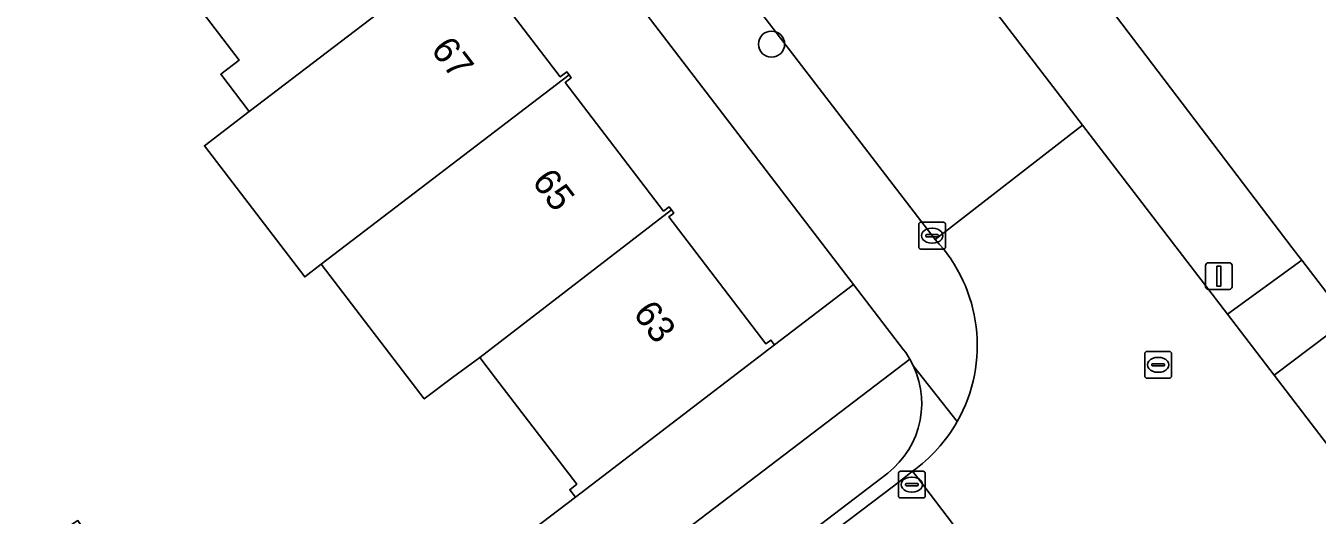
# Model space of a CAD drawing. Extents: x 159352 to 160617, y 385888 to 387323.
# Drawn here: x 159828.84 to 159877.16, y 386703.96 to 386722.27 of the extents above; entities that cross this region are included whole.
import ezdxf

# ---------------------------------------------------------------- set-up
doc = ezdxf.new("R2010")
doc.units = 0
for name, color, linetype in [('IMGEO_Boom', 7, 'Continuous'), ('IMGEO_Erf', 7, 'Continuous'), ('IMGEO_Groenvoorziening', 7, 'Continuous'), ('IMGEO_Hek', 7, 'Continuous'), ('IMGEO_Kolk', 7, 'Continuous'), ('IMGEO_Lichtmast', 7, 'Continuous'), ('IMGEO_Muur', 7, 'Continuous'), ('IMGEO_Pand', 7, 'Continuous'), ('IMGEO_Pand_nummerreeks', 7, 'Continuous'), ('IMGEO_Rijbaan_lokaal_open', 7, 'Continuous'), ('IMGEO_Rioolput', 7, 'Continuous'), ('IMGEO_Voetpad_open', 7, 'Continuous')]:
    doc.layers.add(name, color=color, linetype=linetype)

msp = doc.modelspace()

# ---------------------------------------------------------------- linework, layer by layer
at = {"layer": 'IMGEO_Boom'}
msp.add_circle((159856.742, 386721.586), 0.489, dxfattribs=at)
at = {"layer": 'IMGEO_Erf'}
for points in [[(159845.239, 386725.064), (159848.838, 386720.359), (159849.084, 386720.547), (159849.167, 386720.437), (159849.249, 386720.33), (159849.022, 386720.156), (159852.705, 386715.341), (159852.907, 386715.496), (159852.996, 386715.38), (159853.085, 386715.264), (159852.896, 386715.119), (159856.53, 386710.368), (159856.716, 386710.51), (159856.856, 386710.327), (159859.811, 386712.594), (159833.053, 386747.539)], [(159865.733, 386727.719), (159867.797, 386725.071), (159876.223, 386713.967), (159876.438, 386713.684), (159876.578, 386713.502), (159878.288, 386711.271), (159882.712, 386714.678), (159880.678, 386717.331), (159885.803, 386721.261), (159885.979, 386721.032), (159890.985, 386724.886), (159895.989, 386728.74), (159900.993, 386732.593), (159906, 386736.449)], [(159828.432, 386702.212), (159830.791, 386703.756), (159833.342, 386699.858), (159835.895, 386695.958), (159833.536, 386694.414), (159834.308, 386693.152), (159836.408, 386694.748), (159839.43, 386697.045), (159849.405, 386704.627), (159849.189, 386704.909), (159849.456, 386705.114), (159846.418, 386709.085), (159845.827, 386709.858), (159844.801, 386709.116), (159843.747, 386708.31), (159839.895, 386713.349), (159839.274, 386712.875), (159835.524, 386717.782), (159837.201, 386719.064), (159836.132, 386720.461), (159836.824, 386720.991), (159834.091, 386724.564)]]:
    msp.add_lwpolyline(points, dxfattribs=at)
at = {"layer": 'IMGEO_Groenvoorziening'}
for points in [[(159849.405, 386704.627), (159839.43, 386697.045), (159841.54, 386694.263), (159861.92, 386709.793), (159861.761, 386710.042), (159861.683, 386710.149), (159859.811, 386712.594), (159856.856, 386710.327)], [(159841.54, 386694.263), (159843.293, 386691.952), (159861.089, 386705.534), (159861.314, 386705.726), (159861.521, 386705.938), (159861.708, 386706.167), (159861.873, 386706.411), (159862.017, 386706.67), (159862.136, 386706.94), (159862.231, 386707.22), (159862.301, 386707.508), (159862.344, 386707.8), (159862.362, 386708.096), (159862.353, 386708.391), (159862.317, 386708.685), (159862.256, 386708.974), (159862.168, 386709.256), (159862.056, 386709.53), (159861.92, 386709.793)]]:
    msp.add_lwpolyline(points, close=True, dxfattribs=at)
at = {"layer": 'IMGEO_Hek'}
msp.add_lwpolyline([(159849.405, 386704.627), (159839.43, 386697.045)], dxfattribs=at)
at = {"layer": 'IMGEO_Kolk'}
for p, q in [((159862.325, 386714.918), (159863.177, 386714.918)), ((159862.25, 386713.992), (159862.25, 386714.844)), ((159862.509, 386714.412), (159862.509, 386714.424)), ((159862.552, 386714.461), (159862.95, 386714.461)), ((159862.738, 386714.698), (159862.763, 386714.698)), ((159862.993, 386714.424), (159862.993, 386714.412)), ((159863.251, 386714.844), (159863.251, 386713.992)), ((159863.177, 386713.918), (159862.325, 386713.918)), ((159862.947, 386714.375), (159862.549, 386714.375)), ((159862.761, 386714.138), (159862.736, 386714.138)), ((159861.49, 386704.677), (159861.49, 386705.529)), ((159861.565, 386705.603), (159862.417, 386705.603)), ((159861.978, 386705.383), (159862.003, 386705.383)), ((159862.491, 386705.529), (159862.491, 386704.677)), ((159861.749, 386705.097), (159861.749, 386705.109)), ((159862.187, 386705.06), (159861.789, 386705.06)), ((159861.792, 386705.146), (159862.19, 386705.146)), ((159862.001, 386704.823), (159861.976, 386704.823)), ((159862.233, 386705.109), (159862.233, 386705.097)), ((159862.417, 386704.603), (159861.565, 386704.603))]:
    msp.add_line(p, q, dxfattribs=at)
for points in [[(159862.325, 386714.918), (159863.177, 386714.918)], [(159862.25, 386713.992), (159862.25, 386714.844)], [(159863.251, 386714.844), (159863.251, 386713.992)], [(159863.177, 386713.918), (159862.325, 386713.918)], [(159861.49, 386704.677), (159861.49, 386705.529)], [(159861.565, 386705.603), (159862.417, 386705.603)], [(159862.491, 386705.529), (159862.491, 386704.677)], [(159862.417, 386704.603), (159861.565, 386704.603)]]:
    msp.add_lwpolyline(points, dxfattribs=at)
for centre, radius, start, end in [((159862.327, 386714.842), 0.0765, 91.552, 178.448), ((159862.327, 386714.842), 0.0765, 91.552, 178.448), ((159863.175, 386714.842), 0.0765, 1.552, 88.448), ((159863.175, 386714.842), 0.0765, 1.552, 88.448), ((159862.549, 386714.421), 0.0403, 85.8775, 175.7526), ((159862.546, 386714.411), 0.0366, 178.938, 274.7102), ((159862.95, 386714.418), 0.043, 264.8664, 352.4533), ((159862.954, 386714.423), 0.0386, 1.7309, 96.639), ((159862.327, 386713.994), 0.0765, 181.552, 268.448), ((159862.327, 386713.994), 0.0765, 181.552, 268.448), ((159863.175, 386713.994), 0.0765, 271.552, 358.448), ((159863.175, 386713.994), 0.0765, 271.552, 358.448), ((159861.567, 386705.527), 0.0765, 91.552, 178.448), ((159861.567, 386705.527), 0.0765, 91.552, 178.448), ((159862.415, 386705.527), 0.0765, 1.552, 88.448), ((159862.415, 386705.527), 0.0765, 1.552, 88.448), ((159861.789, 386705.106), 0.0403, 85.8775, 175.7526), ((159861.786, 386705.096), 0.0366, 178.938, 274.7102), ((159862.19, 386705.103), 0.043, 264.8664, 352.4533), ((159862.194, 386705.108), 0.0386, 1.7309, 96.639), ((159861.567, 386704.679), 0.0765, 181.552, 268.448), ((159861.567, 386704.679), 0.0765, 181.552, 268.448), ((159862.415, 386704.679), 0.0765, 271.552, 358.448), ((159862.415, 386704.679), 0.0765, 271.552, 358.448)]:
    msp.add_arc(centre, radius, start, end, dxfattribs=at)
for centre, major_axis, ratio, start_param, end_param in [((159862.737, 386714.418), (-0.387, 0.002), 0.722429, 4.712389, 7.853982), ((159862.762, 386714.418), (-0.39, 0.002), 0.717154, 1.570796, 4.712389), ((159861.977, 386705.103), (-0.387, 0.002), 0.722429, 4.712389, 7.853982), ((159862.002, 386705.103), (-0.39, 0.002), 0.717154, 1.570796, 4.712389)]:
    msp.add_ellipse(centre, major_axis=major_axis, ratio=ratio, start_param=start_param, end_param=end_param, dxfattribs=at)
at = {"layer": 'IMGEO_Lichtmast'}
for p, q in [((159872.982, 386712.506), (159872.982, 386713.306)), ((159872.982, 386713.306), (159872.982, 386712.506)), ((159873.082, 386713.406), (159873.872, 386713.406)), ((159873.872, 386713.406), (159873.082, 386713.406)), ((159873.972, 386713.306), (159873.972, 386712.506)), ((159873.972, 386712.506), (159873.972, 386713.306)), ((159873.872, 386712.406), (159873.082, 386712.406)), ((159873.082, 386712.406), (159873.872, 386712.406))]:
    msp.add_line(p, q, dxfattribs=at)
msp.add_lwpolyline([(159873.402, 386713.281), (159873.552, 386713.281), (159873.552, 386712.531), (159873.402, 386712.531), (159873.402, 386713.281)], dxfattribs=at)
for centre, start, end in [((159873.082, 386713.306), 90, 180), ((159873.082, 386713.306), 90, 180), ((159873.872, 386713.306), 0, 90), ((159873.872, 386713.306), 360, 90), ((159873.082, 386712.506), 180, 270), ((159873.082, 386712.506), 180, 270), ((159873.872, 386712.506), 270, 0), ((159873.872, 386712.506), 270, 0)]:
    msp.add_arc(centre, 0.1, start, end, dxfattribs=at)
at = {"layer": 'IMGEO_Muur'}
msp.add_lwpolyline([(159867.797, 386725.071), (159876.223, 386713.967)], dxfattribs=at)
at = {"layer": 'IMGEO_Pand'}
for points in [[(159845.417, 386725.344), (159845.348, 386725.433), (159845.111, 386725.252), (159841.438, 386730.053), (159841.671, 386730.231), (159841.586, 386730.343), (159834.091, 386724.564), (159836.824, 386720.991), (159836.132, 386720.461), (159837.201, 386719.064)], [(159837.201, 386719.064), (159835.524, 386717.782), (159839.274, 386712.875), (159839.895, 386713.349), (159849.167, 386720.437), (159849.084, 386720.547), (159848.838, 386720.359), (159845.239, 386725.064), (159845.487, 386725.253), (159845.417, 386725.344)], [(159839.895, 386713.349), (159843.747, 386708.31), (159844.801, 386709.116), (159845.827, 386709.858), (159852.996, 386715.38), (159852.907, 386715.496), (159852.705, 386715.341), (159849.022, 386720.156), (159849.249, 386720.33), (159849.167, 386720.437)], [(159856.856, 386710.327), (159856.716, 386710.51), (159856.53, 386710.368), (159852.896, 386715.119), (159853.085, 386715.264), (159852.996, 386715.38), (159845.827, 386709.858), (159846.418, 386709.085), (159849.456, 386705.114), (159849.189, 386704.909), (159849.405, 386704.627)]]:
    msp.add_lwpolyline(points, close=True, dxfattribs=at)
at = {"layer": 'IMGEO_Rijbaan_lokaal_open'}
msp.add_lwpolyline([(159836.607, 386759.97), (159828.052, 386771.09), (159822.454, 386766.789), (159823.149, 386766.032), (159825.138, 386763.437), (159835.441, 386750), (159835.735, 386749.617), (159837.945, 386746.734), (159862.86, 386714.278), (159868.383, 386718.549), (159862.704, 386725.963), (159862.688, 386725.966), (159851.299, 386740.643), (159851.289, 386740.779), (159844.235, 386750)], close=True, dxfattribs=at)
for points in [[(159875.545, 386709.2), (159873.803, 386711.475), (159868.383, 386718.549), (159862.86, 386714.278)], [(159873.609, 386700.405), (159879.056, 386704.617), (159875.545, 386709.2)], [(159863.832, 386700.671), (159864.459, 386701.171), (159865.056, 386701.608), (159862.244, 386705.317), (159862.013, 386705.603), (159861.75, 386705.388), (159861.301, 386705.045), (159855.96, 386700.988), (159849.315, 386695.879), (159843.624, 386691.509), (159840.684, 386689.252), (159837.103, 386686.501), (159834.14, 386684.226), (159825.111, 386677.292), (159824.471, 386676.814), (159823.839, 386676.331)], [(159862.013, 386705.603), (159862.244, 386705.317), (159865.056, 386701.608)]]:
    msp.add_lwpolyline(points, dxfattribs=at)
for centre, radius, start, end in [((159858.663, 386710.309), 5.777, 330.4343, 43.3957), ((159858.68, 386710.292), 5.754, 305.4065, 330.4964)]:
    msp.add_arc(centre, radius, start, end, dxfattribs=at)
at = {"layer": 'IMGEO_Rioolput'}
for p, q in [((159870.782, 386710.084), (159871.634, 386710.084)), ((159870.707, 386709.158), (159870.707, 386710.01)), ((159870.966, 386709.578), (159870.966, 386709.59)), ((159871.009, 386709.627), (159871.407, 386709.627)), ((159871.195, 386709.864), (159871.22, 386709.864)), ((159871.45, 386709.59), (159871.45, 386709.578)), ((159871.708, 386710.01), (159871.708, 386709.158)), ((159871.634, 386709.084), (159870.782, 386709.084)), ((159871.404, 386709.541), (159871.006, 386709.541)), ((159871.218, 386709.304), (159871.193, 386709.304))]:
    msp.add_line(p, q, dxfattribs=at)
for points in [[(159870.782, 386710.084), (159871.634, 386710.084)], [(159870.707, 386709.158), (159870.707, 386710.01)], [(159871.708, 386710.01), (159871.708, 386709.158)], [(159871.634, 386709.084), (159870.782, 386709.084)]]:
    msp.add_lwpolyline(points, dxfattribs=at)
for centre, radius, start, end in [((159870.784, 386710.008), 0.0765, 91.552, 178.448), ((159870.784, 386710.008), 0.0765, 91.552, 178.448), ((159871.632, 386710.008), 0.0765, 1.552, 88.448), ((159871.632, 386710.008), 0.0765, 1.552, 88.448), ((159871.006, 386709.587), 0.0403, 85.8775, 175.7526), ((159871.003, 386709.577), 0.0366, 178.938, 274.7102), ((159871.407, 386709.584), 0.043, 264.8664, 352.4533), ((159871.411, 386709.589), 0.0386, 1.7309, 96.639), ((159870.784, 386709.16), 0.0765, 181.552, 268.448), ((159870.784, 386709.16), 0.0765, 181.552, 268.448), ((159871.632, 386709.16), 0.0765, 271.552, 358.448), ((159871.632, 386709.16), 0.0765, 271.552, 358.448)]:
    msp.add_arc(centre, radius, start, end, dxfattribs=at)
for centre, major_axis, ratio, start_param, end_param in [((159871.194, 386709.584), (-0.387, 0.002), 0.722429, 4.712389, 7.853982), ((159871.219, 386709.584), (-0.39, 0.002), 0.717154, 1.570796, 4.712389)]:
    msp.add_ellipse(centre, major_axis=major_axis, ratio=ratio, start_param=start_param, end_param=end_param, dxfattribs=at)
at = {"layer": 'IMGEO_Voetpad_open'}
for points in [[(159837.945, 386746.734), (159835.735, 386749.617), (159833.053, 386747.539), (159859.811, 386712.594), (159861.683, 386710.149), (159861.761, 386710.042), (159861.92, 386709.793), (159862.056, 386709.53), (159863.687, 386707.459)], [(159862.86, 386714.278), (159837.945, 386746.734)], [(159862.704, 386725.963), (159868.383, 386718.549), (159873.803, 386711.475), (159876.578, 386713.502), (159876.438, 386713.684), (159876.223, 386713.967), (159867.797, 386725.071)], [(159863.687, 386707.459), (159862.056, 386709.53), (159862.168, 386709.256), (159862.256, 386708.974), (159862.317, 386708.685), (159862.353, 386708.391), (159862.362, 386708.096), (159862.344, 386707.8), (159862.301, 386707.508), (159862.231, 386707.22), (159862.136, 386706.94), (159862.017, 386706.67), (159861.873, 386706.411), (159861.708, 386706.167), (159861.521, 386705.938), (159861.314, 386705.726), (159861.089, 386705.534), (159843.293, 386691.952), (159843.441, 386691.758), (159843.624, 386691.509), (159849.315, 386695.879), (159855.96, 386700.988), (159861.301, 386705.045)], [(159861.301, 386705.045), (159861.75, 386705.388), (159862.013, 386705.603)]]:
    msp.add_lwpolyline(points, dxfattribs=at)
for points in [[(159878.288, 386711.271), (159876.578, 386713.502), (159873.803, 386711.475), (159875.545, 386709.2)], [(159881.653, 386706.839), (159881.089, 386707.58), (159879.192, 386710.073), (159878.288, 386711.271), (159875.545, 386709.2), (159879.056, 386704.617), (159884.668, 386697.291), (159895.794, 386682.846), (159898.608, 386684.856), (159886.866, 386700.071), (159886.861, 386700.071)]]:
    msp.add_lwpolyline(points, close=True, dxfattribs=at)
for centre, radius, start, end in [((159858.663, 386710.309), 5.777, 330.4343, 43.3957), ((159858.68, 386710.292), 5.754, 305.4065, 330.4964)]:
    msp.add_arc(centre, radius, start, end, dxfattribs=at)

# ---------------------------------------------------------------- texts
at = {"layer": 'IMGEO_Pand_nummerreeks'}
for s, p in [('67', (159843.965, 386721.371)), ('65', (159847.748, 386716.434)), ('63', (159851.531, 386711.497))]:
    msp.add_text(s, height=1, rotation=307.4652, dxfattribs=at).set_placement(p)

doc.saveas('drawing.dxf')
